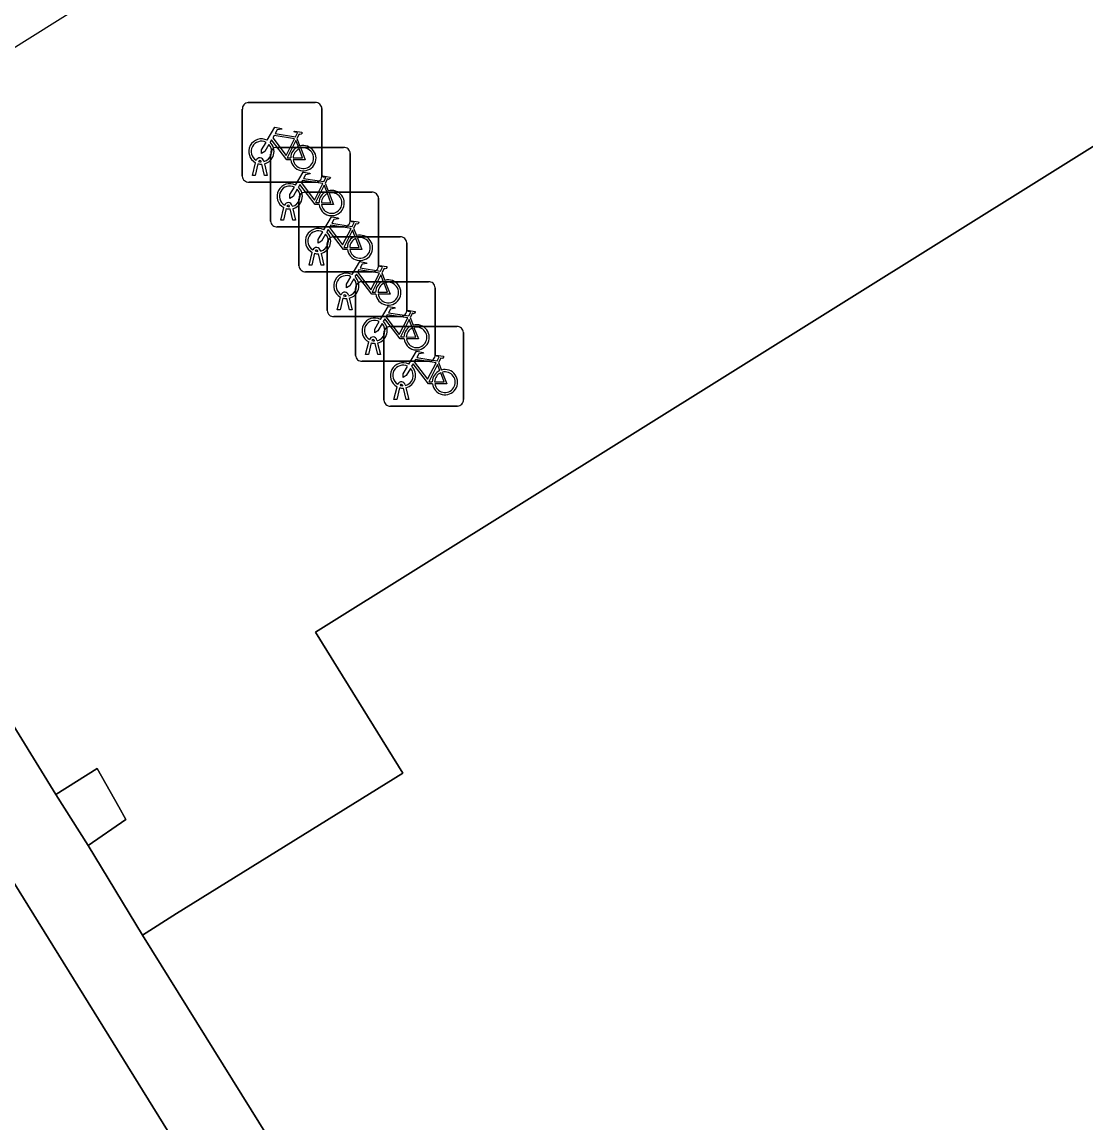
# Model space of a CAD drawing. Extents: x 160377 to 161131, y 383938 to 384853.
# Drawn here: x 160977.89 to 160991.26, y 384053.05 to 384066.89 of the extents above; entities that cross this region are included whole.
import ezdxf

# ---------------------------------------------------------------- set-up
doc = ezdxf.new("R2010")
doc.units = 0
for name, color, linetype in [('IMGEO_Erf', 7, 'Continuous'), ('IMGEO_Fietsenrek', 7, 'Continuous'), ('IMGEO_Pand', 7, 'Continuous'), ('IMGEO_Pand_overbouw', 7, 'Continuous'), ('IMGEO_Voetpad_open', 7, 'Continuous')]:
    doc.layers.add(name, color=color, linetype=linetype)

msp = doc.modelspace()

# ---------------------------------------------------------------- linework, layer by layer
at = {"layer": 'IMGEO_Erf'}
msp.add_lwpolyline([(160955.415, 384093.563), (160973.352, 384063.337), (160975.962, 384059.006), (160976.857, 384059.536), (160978.313, 384057.179), (160978.834, 384057.505), (160979.104, 384057.025), (160979.194, 384056.864), (160978.717, 384056.538), (160979.403, 384055.414), (160979.828, 384055.686), (160982.674, 384057.448), (160981.861, 384058.759), (160981.576, 384059.219), (161000, 384070.73), (161011.847, 384078.132), (161020.411, 384064.428), (161001.339, 384052.511), (161007.265, 384043.031), (161008.028, 384043.507), (161010.09, 384040.208), (161009.325, 384039.731), (161019.643, 384023.219)], dxfattribs=at)
at = {"layer": 'IMGEO_Fietsenrek'}
for p, q in [((160980.656, 384064.948), (160980.656, 384065.789)), ((160980.656, 384065.789), (160980.656, 384064.948)), ((160980.731, 384065.873), (160981.572, 384065.873)), ((160981.572, 384065.873), (160980.731, 384065.873)), ((160981.656, 384065.798), (160981.656, 384064.957)), ((160981.656, 384064.957), (160981.656, 384065.798)), ((160981.343, 384065.422), (160981.379, 384065.327)), ((160981.012, 384064.385), (160981.012, 384065.226)), ((160981.012, 384065.226), (160981.012, 384064.385)), ((160981.087, 384065.31), (160981.928, 384065.31)), ((160981.928, 384065.31), (160981.087, 384065.31)), ((160982.012, 384065.235), (160982.012, 384064.394)), ((160982.012, 384064.394), (160982.012, 384065.235)), ((160980.783, 384064.957), (160980.822, 384065.117)), ((160980.852, 384065.105), (160980.817, 384064.957)), ((160980.894, 384065.129), (160980.893, 384065.133)), ((160980.935, 384064.957), (160980.901, 384065.099)), ((160980.925, 384065.14), (160980.926, 384065.133)), ((160980.933, 384065.103), (160980.968, 384064.957)), ((160980.817, 384064.957), (160980.783, 384064.957)), ((160980.968, 384064.957), (160980.935, 384064.957)), ((160981.581, 384064.873), (160980.74, 384064.873)), ((160980.74, 384064.873), (160981.581, 384064.873)), ((160981.699, 384064.859), (160981.735, 384064.764)), ((160981.368, 384063.822), (160981.368, 384064.663)), ((160981.368, 384064.663), (160981.368, 384063.822)), ((160981.443, 384064.747), (160982.284, 384064.747)), ((160982.284, 384064.747), (160981.443, 384064.747)), ((160982.368, 384064.672), (160982.368, 384063.831)), ((160982.368, 384063.831), (160982.368, 384064.672)), ((160981.139, 384064.394), (160981.178, 384064.554)), ((160981.208, 384064.542), (160981.173, 384064.394)), ((160981.25, 384064.566), (160981.249, 384064.57)), ((160981.291, 384064.394), (160981.257, 384064.536)), ((160981.281, 384064.577), (160981.282, 384064.57)), ((160981.289, 384064.54), (160981.324, 384064.394)), ((160981.173, 384064.394), (160981.139, 384064.394)), ((160981.324, 384064.394), (160981.291, 384064.394)), ((160981.937, 384064.31), (160981.096, 384064.31)), ((160981.096, 384064.31), (160981.937, 384064.31)), ((160982.055, 384064.296), (160982.091, 384064.201)), ((160981.798, 384064.185), (160982.639, 384064.185)), ((160982.639, 384064.185), (160981.798, 384064.185)), ((160982.723, 384064.11), (160982.723, 384063.269)), ((160982.723, 384063.269), (160982.723, 384064.11)), ((160981.495, 384063.831), (160981.534, 384063.991)), ((160981.564, 384063.979), (160981.529, 384063.831)), ((160981.606, 384064.003), (160981.605, 384064.007)), ((160981.647, 384063.831), (160981.613, 384063.973)), ((160981.637, 384064.014), (160981.638, 384064.007)), ((160981.645, 384063.977), (160981.68, 384063.831)), ((160981.723, 384063.26), (160981.723, 384064.101)), ((160981.723, 384064.101), (160981.723, 384063.26)), ((160981.529, 384063.831), (160981.495, 384063.831)), ((160981.68, 384063.831), (160981.647, 384063.831)), ((160982.293, 384063.747), (160981.452, 384063.747)), ((160981.452, 384063.747), (160982.293, 384063.747)), ((160982.41, 384063.734), (160982.446, 384063.639)), ((160982.154, 384063.622), (160982.995, 384063.622)), ((160982.995, 384063.622), (160982.154, 384063.622)), ((160981.85, 384063.269), (160981.889, 384063.429)), ((160981.919, 384063.417), (160981.884, 384063.269)), ((160981.961, 384063.441), (160981.96, 384063.445)), ((160981.992, 384063.452), (160981.993, 384063.445)), ((160982, 384063.415), (160982.035, 384063.269)), ((160982.079, 384062.697), (160982.079, 384063.538)), ((160982.079, 384063.538), (160982.079, 384062.697)), ((160983.079, 384063.547), (160983.079, 384062.706)), ((160983.079, 384062.706), (160983.079, 384063.547)), ((160982.002, 384063.269), (160981.968, 384063.411)), ((160982.648, 384063.185), (160981.807, 384063.185)), ((160981.807, 384063.185), (160982.648, 384063.185)), ((160981.884, 384063.269), (160981.85, 384063.269)), ((160982.035, 384063.269), (160982.002, 384063.269)), ((160982.766, 384063.171), (160982.802, 384063.076)), ((160982.51, 384063.059), (160983.351, 384063.059)), ((160983.351, 384063.059), (160982.51, 384063.059)), ((160982.206, 384062.706), (160982.245, 384062.866)), ((160982.317, 384062.878), (160982.316, 384062.882)), ((160982.348, 384062.889), (160982.349, 384062.882)), ((160982.435, 384062.134), (160982.435, 384062.975)), ((160982.435, 384062.975), (160982.435, 384062.134)), ((160983.435, 384062.984), (160983.435, 384062.143)), ((160983.435, 384062.143), (160983.435, 384062.984)), ((160982.275, 384062.854), (160982.24, 384062.706)), ((160982.358, 384062.706), (160982.324, 384062.848)), ((160982.356, 384062.852), (160982.391, 384062.706)), ((160983.004, 384062.622), (160982.163, 384062.622)), ((160982.163, 384062.622), (160983.004, 384062.622)), ((160982.24, 384062.706), (160982.206, 384062.706)), ((160982.391, 384062.706), (160982.358, 384062.706)), ((160983.122, 384062.608), (160983.158, 384062.513)), ((160982.673, 384062.315), (160982.672, 384062.319)), ((160982.704, 384062.326), (160982.705, 384062.319)), ((160982.562, 384062.143), (160982.601, 384062.303)), ((160982.631, 384062.291), (160982.596, 384062.143)), ((160982.714, 384062.143), (160982.68, 384062.285)), ((160982.712, 384062.289), (160982.747, 384062.143)), ((160983.36, 384062.059), (160982.519, 384062.059)), ((160982.519, 384062.059), (160983.36, 384062.059)), ((160982.596, 384062.143), (160982.562, 384062.143)), ((160982.747, 384062.143), (160982.714, 384062.143))]:
    msp.add_line(p, q, dxfattribs=at)
for points in [[(160980.969, 384065.399), (160981.064, 384065.563), (160981.15, 384065.549), (160981.152, 384065.54), (160981.096, 384065.529), (160981.069, 384065.484), (160981.325, 384065.443)], [(160981.325, 384065.443), (160981.35, 384065.492), (160981.344, 384065.496), (160981.321, 384065.5), (160981.309, 384065.507), (160981.308, 384065.51), (160981.31, 384065.515), (160981.405, 384065.5), (160981.407, 384065.49), (160981.397, 384065.477), (160981.385, 384065.471), (160981.371, 384065.477), (160981.343, 384065.422)], [(160980.99, 384065.347), (160980.938, 384065.257), (160980.898, 384065.232), (160980.899, 384065.279), (160980.954, 384065.373)], [(160981.265, 384065.155), (160981.215, 384065.155), (160981.024, 384065.406), (160981.005, 384065.374)], [(160981.312, 384065.418), (160981.055, 384065.459), (160981.038, 384065.43), (160981.205, 384065.21), (160981.312, 384065.418)], [(160981.36, 384065.32), (160981.33, 384065.397), (160981.221, 384065.179), (160981.264, 384065.179)], [(160981.294, 384065.179), (160981.414, 384065.178), (160981.37, 384065.292)], [(160981.39, 384065.299), (160981.445, 384065.154), (160981.295, 384065.154)], [(160981.325, 384064.836), (160981.42, 384065), (160981.506, 384064.986), (160981.508, 384064.977), (160981.452, 384064.966), (160981.425, 384064.921), (160981.681, 384064.88)], [(160981.681, 384064.88), (160981.706, 384064.929), (160981.7, 384064.933), (160981.677, 384064.937), (160981.665, 384064.944), (160981.664, 384064.947), (160981.666, 384064.952), (160981.761, 384064.937), (160981.763, 384064.927), (160981.753, 384064.914), (160981.741, 384064.908), (160981.727, 384064.914), (160981.699, 384064.859)], [(160981.346, 384064.784), (160981.294, 384064.694), (160981.254, 384064.669), (160981.255, 384064.716), (160981.31, 384064.81)], [(160981.621, 384064.592), (160981.571, 384064.592), (160981.38, 384064.843), (160981.361, 384064.811)], [(160981.668, 384064.855), (160981.411, 384064.896), (160981.394, 384064.867), (160981.561, 384064.647), (160981.668, 384064.855)], [(160981.716, 384064.757), (160981.686, 384064.834), (160981.577, 384064.616), (160981.62, 384064.616)], [(160981.65, 384064.616), (160981.77, 384064.615), (160981.726, 384064.729)], [(160981.746, 384064.736), (160981.801, 384064.591), (160981.651, 384064.591)], [(160981.681, 384064.273), (160981.776, 384064.437), (160981.862, 384064.423), (160981.864, 384064.414), (160981.808, 384064.403), (160981.781, 384064.358), (160982.037, 384064.317)], [(160982.037, 384064.317), (160982.062, 384064.366), (160982.056, 384064.37), (160982.033, 384064.374), (160982.021, 384064.381), (160982.02, 384064.384), (160982.022, 384064.389), (160982.117, 384064.374), (160982.119, 384064.364), (160982.109, 384064.351), (160982.097, 384064.345), (160982.083, 384064.351), (160982.055, 384064.296)], [(160981.702, 384064.221), (160981.65, 384064.131), (160981.61, 384064.106), (160981.611, 384064.153), (160981.666, 384064.247)], [(160981.977, 384064.029), (160981.927, 384064.029), (160981.736, 384064.28), (160981.717, 384064.248)], [(160982.024, 384064.292), (160981.767, 384064.333), (160981.75, 384064.304), (160981.917, 384064.084), (160982.024, 384064.292)], [(160982.072, 384064.194), (160982.042, 384064.271), (160981.933, 384064.053), (160981.976, 384064.053)], [(160982.006, 384064.053), (160982.126, 384064.052), (160982.082, 384064.166)], [(160982.102, 384064.173), (160982.157, 384064.028), (160982.007, 384064.028)], [(160982.036, 384063.711), (160982.131, 384063.875), (160982.217, 384063.861), (160982.219, 384063.852), (160982.163, 384063.841), (160982.136, 384063.796), (160982.392, 384063.755)], [(160982.332, 384063.467), (160982.282, 384063.467), (160982.091, 384063.718), (160982.072, 384063.686)], [(160982.379, 384063.73), (160982.122, 384063.771), (160982.105, 384063.742), (160982.272, 384063.522), (160982.379, 384063.73)], [(160982.427, 384063.632), (160982.397, 384063.709), (160982.288, 384063.491), (160982.331, 384063.491)], [(160982.392, 384063.755), (160982.417, 384063.804), (160982.411, 384063.808), (160982.388, 384063.812), (160982.376, 384063.819), (160982.375, 384063.822), (160982.377, 384063.827), (160982.472, 384063.812), (160982.474, 384063.802), (160982.464, 384063.789), (160982.452, 384063.783), (160982.438, 384063.789), (160982.41, 384063.734)], [(160982.057, 384063.659), (160982.005, 384063.569), (160981.965, 384063.544), (160981.966, 384063.591), (160982.021, 384063.685)], [(160982.361, 384063.491), (160982.481, 384063.49), (160982.437, 384063.604)], [(160982.457, 384063.611), (160982.512, 384063.466), (160982.362, 384063.466)], [(160982.392, 384063.148), (160982.487, 384063.312), (160982.573, 384063.298), (160982.575, 384063.289), (160982.519, 384063.278), (160982.492, 384063.233), (160982.748, 384063.192)], [(160982.688, 384062.904), (160982.638, 384062.904), (160982.447, 384063.155), (160982.428, 384063.123)], [(160982.735, 384063.167), (160982.478, 384063.208), (160982.461, 384063.179), (160982.628, 384062.959), (160982.735, 384063.167)], [(160982.783, 384063.069), (160982.753, 384063.146), (160982.644, 384062.928), (160982.687, 384062.928)], [(160982.748, 384063.192), (160982.773, 384063.241), (160982.767, 384063.245), (160982.744, 384063.249), (160982.732, 384063.256), (160982.731, 384063.259), (160982.733, 384063.264), (160982.828, 384063.249), (160982.83, 384063.239), (160982.82, 384063.226), (160982.808, 384063.22), (160982.794, 384063.226), (160982.766, 384063.171)], [(160982.413, 384063.096), (160982.361, 384063.006), (160982.321, 384062.981), (160982.322, 384063.028), (160982.377, 384063.122)], [(160982.717, 384062.928), (160982.837, 384062.927), (160982.793, 384063.041)], [(160982.813, 384063.048), (160982.868, 384062.903), (160982.718, 384062.903)], [(160982.748, 384062.585), (160982.843, 384062.749), (160982.929, 384062.735), (160982.931, 384062.726), (160982.875, 384062.715), (160982.848, 384062.67), (160983.104, 384062.629)], [(160983.044, 384062.341), (160982.994, 384062.341), (160982.803, 384062.592), (160982.784, 384062.56)], [(160983.091, 384062.604), (160982.834, 384062.645), (160982.817, 384062.616), (160982.984, 384062.396), (160983.091, 384062.604)], [(160983.104, 384062.629), (160983.129, 384062.678), (160983.123, 384062.682), (160983.1, 384062.686), (160983.088, 384062.693), (160983.087, 384062.696), (160983.089, 384062.701), (160983.184, 384062.686), (160983.186, 384062.676), (160983.176, 384062.663), (160983.164, 384062.657), (160983.15, 384062.663), (160983.122, 384062.608)], [(160982.769, 384062.533), (160982.717, 384062.443), (160982.677, 384062.418), (160982.678, 384062.465), (160982.733, 384062.559)], [(160983.139, 384062.506), (160983.109, 384062.583), (160983, 384062.365), (160983.043, 384062.365)], [(160983.073, 384062.365), (160983.193, 384062.364), (160983.149, 384062.478)], [(160983.169, 384062.485), (160983.224, 384062.34), (160983.074, 384062.34)]]:
    msp.add_lwpolyline(points, dxfattribs=at)
for centre, radius, start, end in [((160980.734, 384065.795), 0.0779, 92.4484, 184.2845), ((160980.734, 384065.795), 0.0779, 92.4484, 184.2845), ((160981.578, 384065.795), 0.0779, 2.4484, 94.2845), ((160981.578, 384065.795), 0.0779, 2.4484, 94.2845), ((160980.896, 384065.258), 0.159, 62.6766, 242.1369), ((160980.896, 384065.258), 0.129, 63.3192, 238.903), ((160980.896, 384065.258), 0.159, 283.5766, 46.6042), ((160980.896, 384065.258), 0.129, 283.6043, 43.4302), ((160981.09, 384065.232), 0.0779, 92.4484, 184.2845), ((160981.09, 384065.232), 0.0779, 92.4484, 184.2845), ((160981.423, 384065.174), 0.159, 113.3408, 178.3217), ((160981.423, 384065.174), 0.159, 187.0065, 105.7708), ((160981.423, 384065.174), 0.129, 113.923, 177.9556), ((160981.423, 384065.174), 0.129, 188.6715, 104.5883), ((160981.934, 384065.232), 0.0779, 2.4484, 94.2845), ((160981.934, 384065.232), 0.0779, 2.4484, 94.2845), ((160980.876, 384065.129), 0.0499, 12.8025, 158.6934), ((160980.896, 384065.258), 0.159, 253.9967, 271.7867), ((160980.876, 384065.129), 0.0174, 12.8025, 163.4502), ((160980.896, 384065.258), 0.129, 253.415, 269.0204), ((160980.734, 384064.951), 0.0779, 182.4484, 274.2845), ((160980.734, 384064.951), 0.0779, 182.4484, 274.2845), ((160981.578, 384064.951), 0.0779, 272.4484, 4.2845), ((160981.578, 384064.951), 0.0779, 272.4484, 4.2845), ((160981.252, 384064.695), 0.159, 62.6766, 242.1369), ((160981.252, 384064.695), 0.129, 63.3192, 238.903), ((160981.252, 384064.695), 0.159, 283.5766, 46.6042), ((160981.252, 384064.695), 0.129, 283.6043, 43.4302), ((160981.446, 384064.669), 0.0779, 92.4484, 184.2845), ((160981.446, 384064.669), 0.0779, 92.4484, 184.2845), ((160981.779, 384064.611), 0.159, 113.3408, 178.3217), ((160981.779, 384064.611), 0.159, 187.0065, 105.7708), ((160981.779, 384064.611), 0.129, 113.923, 177.9556), ((160981.779, 384064.611), 0.129, 188.6715, 104.5883), ((160982.29, 384064.669), 0.0779, 2.4484, 94.2845), ((160982.29, 384064.669), 0.0779, 2.4484, 94.2845), ((160981.232, 384064.566), 0.0499, 12.8025, 158.6934), ((160981.252, 384064.695), 0.159, 253.9967, 271.7867), ((160981.232, 384064.566), 0.0174, 12.8025, 163.4502), ((160981.252, 384064.695), 0.129, 253.415, 269.0204), ((160981.09, 384064.388), 0.0779, 182.4484, 274.2845), ((160981.09, 384064.388), 0.0779, 182.4484, 274.2845), ((160981.934, 384064.388), 0.0779, 272.4484, 4.2845), ((160981.934, 384064.388), 0.0779, 272.4484, 4.2845), ((160981.608, 384064.132), 0.159, 62.6766, 242.1369), ((160981.608, 384064.132), 0.129, 63.3192, 238.903), ((160981.608, 384064.132), 0.159, 283.5766, 46.6042), ((160981.608, 384064.132), 0.129, 283.6043, 43.4302), ((160981.801, 384064.107), 0.0779, 92.4484, 184.2845), ((160981.801, 384064.107), 0.0779, 92.4484, 184.2845), ((160982.135, 384064.048), 0.159, 113.3408, 178.3217), ((160982.135, 384064.048), 0.159, 187.0065, 105.7708), ((160982.135, 384064.048), 0.129, 113.923, 177.9556), ((160982.135, 384064.048), 0.129, 188.6715, 104.5883), ((160982.645, 384064.107), 0.0779, 2.4484, 94.2845), ((160982.645, 384064.107), 0.0779, 2.4484, 94.2845), ((160981.588, 384064.003), 0.0499, 12.8025, 158.6934), ((160981.608, 384064.132), 0.159, 253.9967, 271.7867), ((160981.588, 384064.003), 0.0174, 12.8025, 163.4502), ((160981.608, 384064.132), 0.129, 253.415, 269.0204), ((160982.29, 384063.825), 0.0779, 272.4484, 4.2845), ((160982.29, 384063.825), 0.0779, 272.4484, 4.2845), ((160981.446, 384063.825), 0.0779, 182.4484, 274.2845), ((160981.446, 384063.825), 0.0779, 182.4484, 274.2845), ((160981.963, 384063.57), 0.159, 62.6766, 242.1369), ((160981.963, 384063.57), 0.129, 63.3192, 238.903), ((160981.963, 384063.57), 0.129, 283.6043, 43.4302), ((160981.963, 384063.57), 0.159, 283.5766, 46.6042), ((160982.157, 384063.544), 0.0779, 92.4484, 184.2845), ((160982.157, 384063.544), 0.0779, 92.4484, 184.2845), ((160982.49, 384063.486), 0.159, 113.3408, 178.3217), ((160982.49, 384063.486), 0.159, 187.0065, 105.7708), ((160982.49, 384063.486), 0.129, 113.923, 177.9556), ((160982.49, 384063.486), 0.129, 188.6715, 104.5883), ((160983.001, 384063.544), 0.0779, 2.4484, 94.2845), ((160983.001, 384063.544), 0.0779, 2.4484, 94.2845), ((160981.943, 384063.441), 0.0499, 12.8025, 158.6934), ((160981.963, 384063.57), 0.159, 253.9967, 271.7867), ((160981.943, 384063.441), 0.0174, 12.8025, 163.4502), ((160981.963, 384063.57), 0.129, 253.415, 269.0204), ((160981.801, 384063.263), 0.0779, 182.4484, 274.2845), ((160981.801, 384063.263), 0.0779, 182.4484, 274.2845), ((160982.319, 384063.007), 0.159, 62.6766, 242.1369), ((160982.645, 384063.263), 0.0779, 272.4484, 4.2845), ((160982.645, 384063.263), 0.0779, 272.4484, 4.2845), ((160982.319, 384063.007), 0.129, 63.3192, 238.903), ((160982.319, 384063.007), 0.129, 283.6043, 43.4302), ((160982.319, 384063.007), 0.159, 283.5766, 46.6042), ((160982.513, 384062.981), 0.0779, 92.4484, 184.2845), ((160982.513, 384062.981), 0.0779, 92.4484, 184.2845), ((160982.846, 384062.923), 0.159, 113.3408, 178.3217), ((160982.846, 384062.923), 0.159, 187.0065, 105.7708), ((160982.846, 384062.923), 0.129, 113.923, 177.9556), ((160982.846, 384062.923), 0.129, 188.6715, 104.5883), ((160983.357, 384062.981), 0.0779, 2.4484, 94.2845), ((160983.357, 384062.981), 0.0779, 2.4484, 94.2845), ((160982.299, 384062.878), 0.0499, 12.8025, 158.6934), ((160982.299, 384062.878), 0.0174, 12.8025, 163.4502), ((160982.319, 384063.007), 0.129, 253.415, 269.0204), ((160982.319, 384063.007), 0.159, 253.9967, 271.7867), ((160982.157, 384062.7), 0.0779, 182.4484, 274.2845), ((160982.157, 384062.7), 0.0779, 182.4484, 274.2845), ((160982.675, 384062.444), 0.159, 62.6766, 242.1369), ((160983.001, 384062.7), 0.0779, 272.4484, 4.2845), ((160983.001, 384062.7), 0.0779, 272.4484, 4.2845), ((160982.675, 384062.444), 0.129, 63.3192, 238.903), ((160982.675, 384062.444), 0.129, 283.6043, 43.4302), ((160982.675, 384062.444), 0.159, 283.5766, 46.6042), ((160983.202, 384062.36), 0.159, 113.3408, 178.3217), ((160983.202, 384062.36), 0.159, 187.0065, 105.7708), ((160983.202, 384062.36), 0.129, 113.923, 177.9556), ((160983.202, 384062.36), 0.129, 188.6715, 104.5883), ((160982.655, 384062.315), 0.0499, 12.8025, 158.6934), ((160982.655, 384062.315), 0.0174, 12.8025, 163.4502), ((160982.675, 384062.444), 0.129, 253.415, 269.0204), ((160982.675, 384062.444), 0.159, 253.9967, 271.7867), ((160982.513, 384062.137), 0.0779, 182.4484, 274.2845), ((160982.513, 384062.137), 0.0779, 182.4484, 274.2845), ((160983.357, 384062.137), 0.0779, 272.4484, 4.2845), ((160983.357, 384062.137), 0.0779, 272.4484, 4.2845)]:
    msp.add_arc(centre, radius, start, end, dxfattribs=at)
at = {"layer": 'IMGEO_Pand'}
msp.add_lwpolyline([(161001.339, 384052.511), (161020.411, 384064.428), (161011.847, 384078.132), (161000, 384070.73), (160981.576, 384059.219), (160981.861, 384058.759), (160982.674, 384057.448), (160979.828, 384055.686), (160979.403, 384055.414), (160987.32, 384042.691)], dxfattribs=at)
msp.add_lwpolyline([(160978.313, 384057.179), (160978.717, 384056.538), (160979.194, 384056.864), (160979.104, 384057.025), (160978.834, 384057.505)], close=True, dxfattribs=at)
at = {"layer": 'IMGEO_Pand_overbouw'}
msp.add_lwpolyline([(160968.27, 384079.93), (160965.825, 384078.412), (160965.758, 384078.516), (160965.228, 384078.178), (160973.963, 384064.169), (160980.187, 384068.069), (160980.102, 384068.217), (160979.713, 384067.966), (160977.895, 384067.276), (160975.959, 384067.267), (160974.145, 384067.966)], dxfattribs=at)
at = {"layer": 'IMGEO_Voetpad_open'}
msp.add_lwpolyline([(161002.829, 384017.939), (161003.747, 384018.488), (161000, 384024.459), (160997.809, 384027.95), (160996.896, 384027.38), (160994.826, 384030.694), (160995.573, 384031.201), (160988.066, 384043.19), (160987.32, 384042.691), (160979.403, 384055.414), (160978.717, 384056.538), (160978.313, 384057.179), (160976.857, 384059.536), (160975.962, 384059.006), (161009.9, 384004.269), (161015.004, 384006.614), (161014.324, 384008.117), (161013.73, 384007.845), (161013.438, 384008.48), (161009.85, 384006.769)], close=True, dxfattribs=at)
msp.add_lwpolyline([(161002.972, 384006.385), (161005.582, 384002.285), (161009.9, 384004.269), (160975.962, 384059.006)], dxfattribs=at)

doc.saveas('drawing.dxf')
